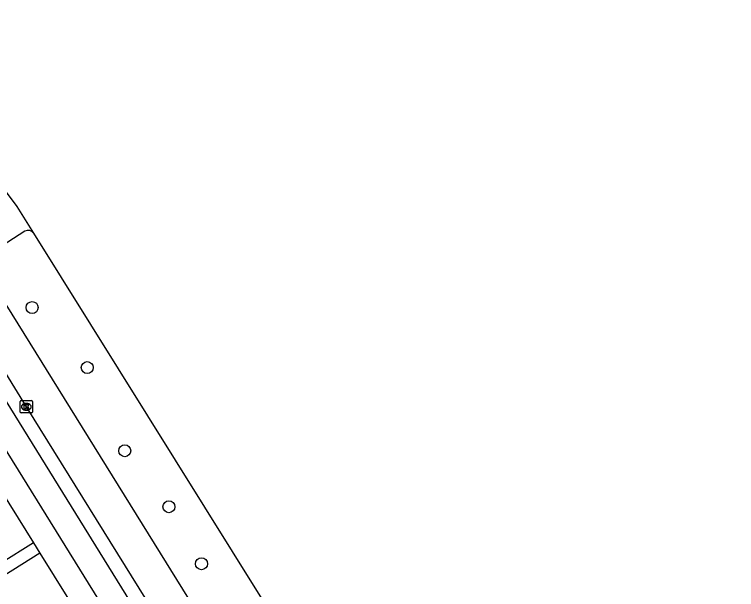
# Model space of a CAD drawing. Extents: x 159280 to 160375, y 384531 to 385872.
# Drawn here: x 159952.5 to 160011.4, y 385391.6 to 385438.5 of the extents above; entities that cross this region are included whole.
import ezdxf

# ---------------------------------------------------------------- set-up
doc = ezdxf.new("R2010")
doc.units = 0
for name, color, linetype in [('IMGEO_Boom', 7, 'Continuous'), ('IMGEO_Fietspad_gesloten', 7, 'Continuous'), ('IMGEO_Fietspad_open', 7, 'Continuous'), ('IMGEO_Kolk', 7, 'Continuous'), ('IMGEO_Rijbaan_regionaal_gesloten', 7, 'Continuous'), ('IMGEO_Voetpad_open', 7, 'Continuous')]:
    doc.layers.add(name, color=color, linetype=linetype)

msp = doc.modelspace()

# ---------------------------------------------------------------- linework, layer by layer
at = {"layer": 'IMGEO_Boom'}
for centre in [(159953.97, 385414.575), (159958.467, 385409.678), (159961.518, 385402.908), (159965.12, 385398.346), (159967.77, 385393.701)]:
    msp.add_circle(centre, 0.489, dxfattribs=at)
at = {"layer": 'IMGEO_Fietspad_gesloten'}
for points in [[(159929.818, 385438.455), (159930.14, 385437.939), (159930.634, 385437.088), (159960.939, 385388.271), (159985.465, 385348.75), (160000, 385325.415), (160011.363, 385307.173)], [(160004.583, 385322.01), (160000, 385329.385), (159987.121, 385350.11), (159962.7, 385389.463), (159946.337, 385415.819)]]:
    msp.add_lwpolyline(points, dxfattribs=at)
at = {"layer": 'IMGEO_Fietspad_open'}
msp.add_lwpolyline([(159953.39, 385420.786), (159950.04, 385418.656)], dxfattribs=at)
msp.add_arc((159953.657, 385420.346), 0.515, 32.4398, 121.22498, dxfattribs=at)
at = {"layer": 'IMGEO_Kolk'}
for p, q in [((159953.072, 385406.99), (159953.924, 385406.99)), ((159952.997, 385406.064), (159952.997, 385406.916)), ((159953.485, 385406.77), (159953.51, 385406.77)), ((159953.998, 385406.916), (159953.998, 385406.064)), ((159953.924, 385405.99), (159953.072, 385405.99)), ((159953.508, 385406.21), (159953.483, 385406.21))]:
    msp.add_line(p, q, dxfattribs=at)
for points in [[(159953.072, 385406.99), (159953.924, 385406.99)], [(159952.997, 385406.064), (159952.997, 385406.916)], [(159953.318, 385406.69), (159953.441, 385406.69), (159953.441, 385406.539), (159953.571, 385406.69), (159953.735, 385406.69), (159953.589, 385406.539), (159953.742, 385406.29), (159953.59, 385406.29), (159953.505, 385406.454), (159953.441, 385406.387), (159953.441, 385406.29), (159953.318, 385406.29), (159953.318, 385406.69)], [(159953.998, 385406.916), (159953.998, 385406.064)], [(159953.924, 385405.99), (159953.072, 385405.99)]]:
    msp.add_lwpolyline(points, dxfattribs=at)
for centre, start, end in [((159953.074, 385406.914), 91.55205, 178.44795), ((159953.074, 385406.914), 91.55205, 178.44795), ((159953.922, 385406.914), 1.55205, 88.44795), ((159953.922, 385406.914), 1.55205, 88.44795), ((159953.074, 385406.066), 181.55205, 268.44795), ((159953.074, 385406.066), 181.55205, 268.44795), ((159953.922, 385406.066), 271.55205, 358.44795), ((159953.922, 385406.066), 271.55205, 358.44795)]:
    msp.add_arc(centre, 0.0765, start, end, dxfattribs=at)
for centre, major_axis, ratio, start_param, end_param in [((159953.484, 385406.49), (-0.387, 0.002), 0.722429, 4.712389, 7.853982), ((159953.509, 385406.49), (-0.39, 0.002), 0.717154, 1.570796, 4.712389)]:
    msp.add_ellipse(centre, major_axis=major_axis, ratio=ratio, start_param=start_param, end_param=end_param, dxfattribs=at)
at = {"layer": 'IMGEO_Rijbaan_regionaal_gesloten'}
for points in [[(159951.047, 385425.034), (159952.728, 385422.803), (159954.091, 385420.622)], [(159954.091, 385420.622), (159993.49, 385357.499), (160000, 385346.98), (160011.209, 385328.87)], [(159971.299, 385383.674), (159970.161, 385385.331), (159949.87, 385417.967)], [(159947.369, 385416.398), (159953.498, 385406.49), (159963.78, 385389.909), (159968.142, 385382.892), (159973.143, 385375.393), (159974.865, 385372.649), (159985.176, 385356.075), (159995.45, 385339.493), (160000, 385332.161), (160003.618, 385326.324), (160005.759, 385322.892)]]:
    msp.add_lwpolyline(points, dxfattribs=at)
at = {"layer": 'IMGEO_Voetpad_open'}
for points in [[(159927.842, 385437.541), (159954.078, 385395.411)], [(159954.078, 385395.411), (159948.679, 385392.036)], [(159954.078, 385395.411), (159954.608, 385394.562)], [(159954.608, 385394.562), (159949.222, 385391.196)], [(159954.608, 385394.562), (159959.273, 385387.07), (159981.068, 385351.954)]]:
    msp.add_lwpolyline(points, dxfattribs=at)

doc.saveas('drawing.dxf')
